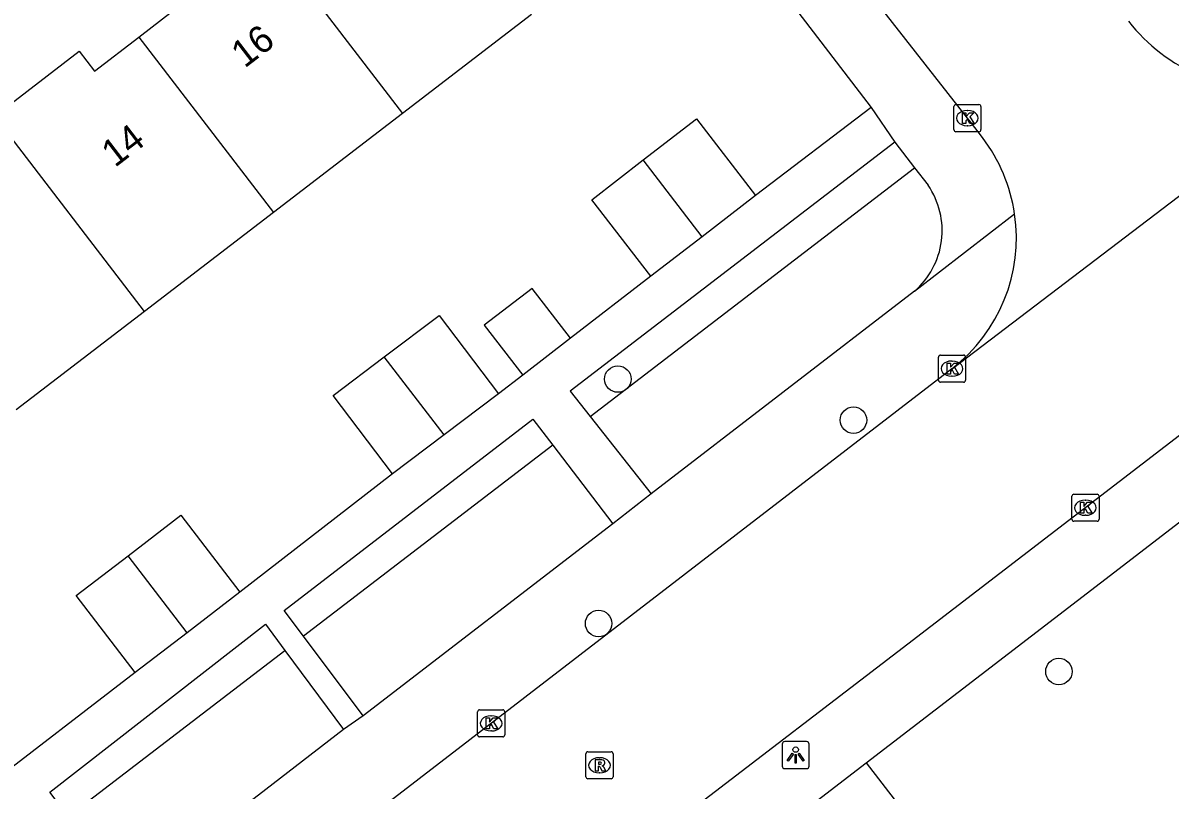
# Model space of a CAD drawing. Extents: x 159353 to 160616, y 385893 to 387321.
# Drawn here: x 160059.38 to 160101.73, y 386810.9 to 386839.22 of the extents above; entities that cross this region are included whole.
import ezdxf

# ---------------------------------------------------------------- set-up
doc = ezdxf.new("R2010")
doc.units = 0
for name, color, linetype in [('IMGEO_Boom', 7, 'Continuous'), ('IMGEO_Groenvoorziening', 7, 'Continuous'), ('IMGEO_Haag', 7, 'Continuous'), ('IMGEO_Kolk', 7, 'Continuous'), ('IMGEO_Lichtpunt', 7, 'Continuous'), ('IMGEO_Pand', 7, 'Continuous'), ('IMGEO_Pand_nummerreeks', 7, 'Continuous'), ('IMGEO_Rijbaan_lokaal_open', 7, 'Continuous'), ('IMGEO_Rioolput', 7, 'Continuous'), ('IMGEO_Voetpad_open', 7, 'Continuous')]:
    doc.layers.add(name, color=color, linetype=linetype)

msp = doc.modelspace()

# ---------------------------------------------------------------- linework, layer by layer
at = {"layer": 'IMGEO_Boom'}
for centre in [(160081.34, 386826.074), (160090.038, 386824.557), (160080.63, 386817.049), (160097.624, 386815.275)]:
    msp.add_circle(centre, 0.489, dxfattribs=at)
at = {"layer": 'IMGEO_Groenvoorziening'}
msp.add_lwpolyline([(160090.506, 386811.9), (160092.818, 386808.905)], dxfattribs=at)
at = {"layer": 'IMGEO_Haag'}
for points in [[(160080.314, 386824.69), (160092.295, 386833.872)], [(160078.934, 386823.632), (160069.734, 386816.581)], [(160061.047, 386809.923), (160069.05, 386816.057)]]:
    msp.add_lwpolyline(points, dxfattribs=at)
at = {"layer": 'IMGEO_Kolk'}
for p, q in [((160093.82, 386836.209), (160094.672, 386836.209)), ((160093.745, 386835.283), (160093.745, 386836.135)), ((160094.233, 386835.989), (160094.258, 386835.989)), ((160094.746, 386836.135), (160094.746, 386835.283)), ((160094.256, 386835.429), (160094.231, 386835.429)), ((160094.672, 386835.209), (160093.82, 386835.209)), ((160093.177, 386826.033), (160093.177, 386826.885)), ((160093.252, 386826.959), (160094.104, 386826.959)), ((160094.178, 386826.885), (160094.178, 386826.033)), ((160093.665, 386826.739), (160093.69, 386826.739)), ((160093.688, 386826.179), (160093.663, 386826.179)), ((160094.104, 386825.959), (160093.252, 386825.959)), ((160098.178, 386821.823), (160099.03, 386821.823)), ((160098.103, 386820.897), (160098.103, 386821.749)), ((160098.591, 386821.603), (160098.616, 386821.603)), ((160099.104, 386821.749), (160099.104, 386820.897)), ((160098.614, 386821.043), (160098.589, 386821.043)), ((160099.03, 386820.823), (160098.178, 386820.823)), ((160076.162, 386812.935), (160076.162, 386813.787)), ((160076.237, 386813.861), (160077.089, 386813.861)), ((160077.163, 386813.787), (160077.163, 386812.935)), ((160076.65, 386813.641), (160076.675, 386813.641)), ((160077.089, 386812.861), (160076.237, 386812.861)), ((160076.673, 386813.081), (160076.648, 386813.081))]:
    msp.add_line(p, q, dxfattribs=at)
for points in [[(160093.82, 386836.209), (160094.672, 386836.209)], [(160093.745, 386835.283), (160093.745, 386836.135)], [(160094.066, 386835.909), (160094.189, 386835.909), (160094.189, 386835.758), (160094.319, 386835.909), (160094.483, 386835.909), (160094.337, 386835.758), (160094.49, 386835.509), (160094.338, 386835.509), (160094.253, 386835.673), (160094.189, 386835.606), (160094.189, 386835.509), (160094.066, 386835.509), (160094.066, 386835.909)], [(160094.746, 386836.135), (160094.746, 386835.283)], [(160094.672, 386835.209), (160093.82, 386835.209)], [(160093.177, 386826.033), (160093.177, 386826.885)], [(160093.252, 386826.959), (160094.104, 386826.959)], [(160094.178, 386826.885), (160094.178, 386826.033)], [(160093.498, 386826.659), (160093.621, 386826.659), (160093.621, 386826.508), (160093.751, 386826.659), (160093.915, 386826.659), (160093.769, 386826.508), (160093.922, 386826.259), (160093.77, 386826.259), (160093.685, 386826.423), (160093.621, 386826.356), (160093.621, 386826.259), (160093.498, 386826.259), (160093.498, 386826.659)], [(160094.104, 386825.959), (160093.252, 386825.959)], [(160098.178, 386821.823), (160099.03, 386821.823)], [(160098.103, 386820.897), (160098.103, 386821.749)], [(160098.424, 386821.523), (160098.547, 386821.523), (160098.547, 386821.372), (160098.677, 386821.523), (160098.841, 386821.523), (160098.695, 386821.372), (160098.848, 386821.123), (160098.696, 386821.123), (160098.611, 386821.287), (160098.547, 386821.22), (160098.547, 386821.123), (160098.424, 386821.123), (160098.424, 386821.523)], [(160099.104, 386821.749), (160099.104, 386820.897)], [(160099.03, 386820.823), (160098.178, 386820.823)], [(160076.162, 386812.935), (160076.162, 386813.787)], [(160076.237, 386813.861), (160077.089, 386813.861)], [(160077.163, 386813.787), (160077.163, 386812.935)], [(160076.483, 386813.561), (160076.606, 386813.561), (160076.606, 386813.41), (160076.736, 386813.561), (160076.9, 386813.561), (160076.754, 386813.41), (160076.907, 386813.161), (160076.755, 386813.161), (160076.67, 386813.325), (160076.606, 386813.258), (160076.606, 386813.161), (160076.483, 386813.161), (160076.483, 386813.561)], [(160077.089, 386812.861), (160076.237, 386812.861)]]:
    msp.add_lwpolyline(points, dxfattribs=at)
for centre, start, end in [((160093.822, 386836.133), 91.552, 178.448), ((160093.822, 386836.133), 91.552, 178.448), ((160094.67, 386836.133), 1.552, 88.448), ((160094.67, 386836.133), 1.552, 88.448), ((160093.822, 386835.285), 181.552, 268.448), ((160093.822, 386835.285), 181.552, 268.448), ((160094.67, 386835.285), 271.552, 358.448), ((160094.67, 386835.285), 271.552, 358.448), ((160093.254, 386826.883), 91.552, 178.448), ((160093.254, 386826.883), 91.552, 178.448), ((160094.102, 386826.883), 1.552, 88.448), ((160094.102, 386826.883), 1.552, 88.448), ((160093.254, 386826.035), 181.552, 268.448), ((160093.254, 386826.035), 181.552, 268.448), ((160094.102, 386826.035), 271.552, 358.448), ((160094.102, 386826.035), 271.552, 358.448), ((160098.18, 386821.747), 91.552, 178.448), ((160098.18, 386821.747), 91.552, 178.448), ((160099.028, 386821.747), 1.552, 88.448), ((160099.028, 386821.747), 1.552, 88.448), ((160098.18, 386820.899), 181.552, 268.448), ((160098.18, 386820.899), 181.552, 268.448), ((160099.028, 386820.899), 271.552, 358.448), ((160099.028, 386820.899), 271.552, 358.448), ((160076.239, 386813.785), 91.552, 178.448), ((160076.239, 386813.785), 91.552, 178.448), ((160077.087, 386813.785), 1.552, 88.448), ((160077.087, 386813.785), 1.552, 88.448), ((160076.239, 386812.937), 181.552, 268.448), ((160076.239, 386812.937), 181.552, 268.448), ((160077.087, 386812.937), 271.552, 358.448), ((160077.087, 386812.937), 271.552, 358.448)]:
    msp.add_arc(centre, 0.0765, start, end, dxfattribs=at)
for centre, major_axis, ratio, start_param, end_param in [((160094.232, 386835.709), (-0.387, 0.002), 0.722429, 4.712389, 7.853982), ((160094.257, 386835.709), (-0.39, 0.002), 0.717154, 1.570796, 4.712389), ((160093.664, 386826.459), (-0.387, 0.002), 0.722429, 4.712389, 7.853982), ((160093.689, 386826.459), (-0.39, 0.002), 0.717154, 1.570796, 4.712389), ((160098.59, 386821.323), (-0.387, 0.002), 0.722429, 4.712389, 7.853982), ((160098.615, 386821.323), (-0.39, 0.002), 0.717154, 1.570796, 4.712389), ((160076.649, 386813.361), (-0.387, 0.002), 0.722429, 4.712389, 7.853982), ((160076.674, 386813.361), (-0.39, 0.002), 0.717154, 1.570796, 4.712389)]:
    msp.add_ellipse(centre, major_axis=major_axis, ratio=ratio, start_param=start_param, end_param=end_param, dxfattribs=at)
at = {"layer": 'IMGEO_Lichtpunt'}
for p, q in [((160087.406, 386812.593), (160087.406, 386811.786)), ((160087.406, 386812.593), (160087.406, 386811.786)), ((160088.308, 386812.688), (160087.5, 386812.688)), ((160088.308, 386812.688), (160087.5, 386812.688)), ((160088.402, 386811.786), (160088.402, 386812.593)), ((160088.402, 386811.786), (160088.402, 386812.593)), ((160087.5, 386811.692), (160088.308, 386811.692)), ((160087.5, 386811.692), (160088.308, 386811.692))]:
    msp.add_line(p, q, dxfattribs=at)
for points in [[(160087.78, 386812.257), (160087.819, 386812.229), (160087.631, 386811.967), (160087.593, 386811.994), (160087.78, 386812.257)], [(160087.882, 386812.209), (160087.929, 386812.209), (160087.929, 386811.887), (160087.882, 386811.887), (160087.882, 386812.209)], [(160087.992, 386812.229), (160088.03, 386812.256), (160088.217, 386811.994), (160088.178, 386811.966), (160087.992, 386812.229)]]:
    msp.add_lwpolyline(points, dxfattribs=at)
msp.add_circle((160087.905, 386812.391), 0.0994, dxfattribs=at)
for centre, start, end in [((160087.5, 386812.593), 90, 180), ((160087.5, 386812.593), 90, 180), ((160088.308, 386812.593), 0, 90), ((160088.308, 386812.593), 0, 90), ((160087.5, 386811.786), 180, 270), ((160087.5, 386811.786), 180, 270), ((160088.308, 386811.786), 270, 0), ((160088.308, 386811.786), 270, 360)]:
    msp.add_arc(centre, 0.0946, start, end, dxfattribs=at)
at = {"layer": 'IMGEO_Pand'}
for points in [[(160063.653, 386838.704), (160065.293, 386839.962), (160064.751, 386840.669), (160067.873, 386843.064)], [(160067.873, 386843.064), (160073.388, 386835.876)], [(160078.155, 386839.534), (160073.388, 386835.876)], [(160058.323, 386835.786), (160061.447, 386838.183), (160062.013, 386837.445), (160063.653, 386838.704)], [(160063.653, 386838.704), (160068.626, 386832.223)], [(160063.862, 386828.568), (160058.323, 386835.786)], [(160073.388, 386835.876), (160068.626, 386832.223)], [(160082.276, 386834.163), (160084.242, 386835.681), (160086.426, 386832.853)], [(160082.562, 386829.869), (160080.378, 386832.697), (160082.276, 386834.163)], [(160084.451, 386831.328), (160082.276, 386834.163)], [(160086.426, 386832.853), (160084.451, 386831.328)], [(160068.626, 386832.223), (160063.862, 386828.568)], [(160084.451, 386831.328), (160082.562, 386829.869)], [(160079.592, 386827.581), (160078.174, 386829.422), (160076.407, 386828.06), (160077.826, 386826.219)], [(160063.862, 386828.568), (160059.126, 386824.934)], [(160072.718, 386826.891), (160074.744, 386828.425), (160076.935, 386825.533)], [(160079.592, 386827.581), (160077.826, 386826.219)], [(160073.025, 386822.572), (160070.834, 386825.464), (160072.718, 386826.891)], [(160074.926, 386824.012), (160072.718, 386826.891)], [(160076.935, 386825.533), (160074.926, 386824.012)], [(160074.926, 386824.012), (160073.025, 386822.572)], [(160063.256, 386819.55), (160065.207, 386821.047), (160067.386, 386818.207)], [(160063.52, 386815.24), (160061.34, 386818.08), (160063.256, 386819.55)], [(160065.435, 386816.71), (160063.256, 386819.55)], [(160067.386, 386818.207), (160065.435, 386816.71)], [(160065.435, 386816.71), (160063.52, 386815.24)]]:
    msp.add_lwpolyline(points, dxfattribs=at)
at = {"layer": 'IMGEO_Rijbaan_lokaal_open'}
for points in [[(160196.463, 386896.31), (160151.064, 386861.424), (160119.702, 386837.529), (160092.045, 386816.287), (160050.74, 386784.659)], [(160094.798, 386834.99), (160094.355, 386835.569), (160094.246, 386835.709), (160087.641, 386844.155), (160070.398, 386866.622), (160061.716, 386877.887), (160055.914, 386885.493), (160054.502, 386887.329)], [(160093.675, 386826.456), (160093.699, 386826.464), (160108.943, 386838.074), (160108.938, 386838.121)], [(160093.675, 386826.456), (160071.968, 386809.746), (160072.328, 386809.304)]]:
    msp.add_lwpolyline(points, dxfattribs=at)
for centre, radius, start, end in [((160105.149, 386843.073), 6.232, 217.4025, 248.1786), ((160089.961, 386831.288), 6.091, 8.3278, 37.4303), ((160089.954, 386831.287), 6.098, 307.6017, 8.3225)]:
    msp.add_arc(centre, radius, start, end, dxfattribs=at)
at = {"layer": 'IMGEO_Rioolput'}
for p, q in [((160080.162, 386811.388), (160080.162, 386812.24)), ((160080.237, 386812.314), (160081.089, 386812.314)), ((160080.65, 386812.094), (160080.675, 386812.094)), ((160081.163, 386812.24), (160081.163, 386811.388)), ((160081.089, 386811.314), (160080.237, 386811.314)), ((160080.673, 386811.534), (160080.648, 386811.534))]:
    msp.add_line(p, q, dxfattribs=at)
for points in [[(160080.162, 386811.388), (160080.162, 386812.24)], [(160080.237, 386812.314), (160081.089, 386812.314)], [(160080.751, 386812.012), (160080.499, 386812.014), (160080.499, 386811.614)], [(160081.163, 386812.24), (160081.163, 386811.388)], [(160080.499, 386811.614), (160080.623, 386811.614), (160080.623, 386811.776), (160080.634, 386811.776)], [(160080.677, 386811.933), (160080.623, 386811.933), (160080.623, 386811.852)], [(160080.623, 386811.852), (160080.675, 386811.852)], [(160080.681, 386811.747), (160080.752, 386811.614), (160080.892, 386811.614), (160080.827, 386811.74)], [(160081.089, 386811.314), (160080.237, 386811.314)]]:
    msp.add_lwpolyline(points, dxfattribs=at)
for centre, radius, start, end in [((160080.239, 386812.238), 0.0765, 91.552, 178.448), ((160080.239, 386812.238), 0.0765, 91.552, 178.448), ((160080.75, 386811.902), 0.109, 350.3612, 89.416), ((160081.087, 386812.238), 0.0765, 1.552, 88.448), ((160081.087, 386812.238), 0.0765, 1.552, 88.448), ((160080.633, 386811.723), 0.0533, 26.0293, 88.6989), ((160080.659, 386812.041), 0.19, 274.7715, 282.9687), ((160080.683, 386811.837), 0.0964, 77.0061, 93.1865), ((160080.697, 386811.894), 0.0378, 276.6634, 79.6772), ((160080.748, 386811.902), 0.112, 277.5842, 350.9817), ((160080.732, 386811.687), 0.108, 29.5134, 73.7905), ((160080.239, 386811.39), 0.0765, 181.552, 268.448), ((160080.239, 386811.39), 0.0765, 181.552, 268.448), ((160081.087, 386811.39), 0.0765, 271.552, 358.448), ((160081.087, 386811.39), 0.0765, 271.552, 358.448)]:
    msp.add_arc(centre, radius, start, end, dxfattribs=at)
for centre, major_axis, ratio, start_param, end_param in [((160080.649, 386811.814), (-0.387, 0.002), 0.722429, 4.712389, 7.853982), ((160080.674, 386811.814), (-0.39, 0.002), 0.717154, 1.570796, 4.712389)]:
    msp.add_ellipse(centre, major_axis=major_axis, ratio=ratio, start_param=start_param, end_param=end_param, dxfattribs=at)
at = {"layer": 'IMGEO_Voetpad_open'}
for points in [[(160078.891, 386851.512), (160090.695, 386836.1)], [(160090.695, 386836.1), (160086.426, 386832.853)], [(160090.695, 386836.1), (160091.565, 386834.824)], [(160091.565, 386834.824), (160079.575, 386825.627), (160080.314, 386824.69)], [(160091.565, 386834.824), (160092.295, 386833.872)], [(160092.295, 386833.872), (160092.792, 386833.233)], [(160092.291, 386829.317), (160095.988, 386832.17)], [(160082.562, 386829.869), (160079.592, 386827.581)], [(160092.291, 386829.317), (160082.567, 386821.833)], [(160077.826, 386826.219), (160076.935, 386825.533)], [(160069.734, 386816.581), (160069.022, 386817.533), (160078.197, 386824.596), (160078.934, 386823.632)], [(160080.314, 386824.69), (160082.567, 386821.833)], [(160078.934, 386823.632), (160081.149, 386820.732)], [(160073.025, 386822.572), (160067.386, 386818.207)], [(160082.567, 386821.833), (160081.149, 386820.732)], [(160090.506, 386811.9), (160100.012, 386819.208), (160102.354, 386821.009), (160103.43, 386821.836)], [(160081.149, 386820.732), (160071.934, 386813.639)], [(160061.047, 386809.923), (160060.367, 386810.822), (160068.333, 386817.024), (160069.05, 386816.057)], [(160071.934, 386813.639), (160069.734, 386816.581)], [(160069.05, 386816.057), (160071.215, 386813.14)], [(160063.52, 386815.24), (160057.885, 386810.902)], [(160071.934, 386813.639), (160071.215, 386813.14)], [(160071.215, 386813.14), (160063.259, 386806.998)], [(160066.752, 386793.637), (160090.506, 386811.9)]]:
    msp.add_lwpolyline(points, dxfattribs=at)
for centre, start, end in [((160090.355, 386831.557), 352.6161, 34.5102), ((160090.354, 386831.552), 310.9072, 352.7082)]:
    msp.add_arc(centre, 2.958, start, end, dxfattribs=at)

# ---------------------------------------------------------------- texts
at = {"layer": 'IMGEO_Pand_nummerreeks'}
for s, p in [('16', (160067.561, 386837.533)), ('14', (160062.771, 386833.865))]:
    msp.add_text(s, height=1, rotation=37.4435, dxfattribs=at).set_placement(p)

doc.saveas('drawing.dxf')
